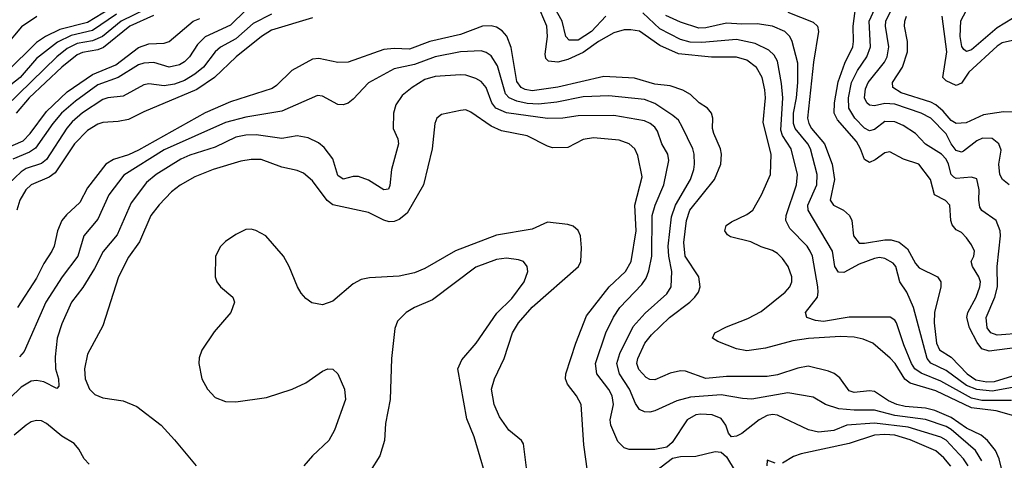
# Model space of a CAD drawing. Header units: inches. Extents: x 884549 to 1028252, y 526810 to 653624.
# Tile 613 of 656: x 964464 to 968318, y 562192 to 563916. Entities that reach past the tile are written whole.
import ezdxf

# ---------------------------------------------------------------- set-up
doc = ezdxf.new("R2010")
doc.units = ezdxf.units.IN
doc.header["$MEASUREMENT"] = 0
doc.layers.add('A9566', color=7, linetype='Continuous')

msp = doc.modelspace()

# ---------------------------------------------------------------- linework, layer by layer
at = {"layer": 'A9566', "color": 5}
for points, elevation in [([(968336.8, 563270), (968310.7, 563290.7), (968300.6, 563310), (968296.9, 563350), (968305, 563405), (968296.2, 563430), (968270, 563451.4), (968232, 563452), (968210, 563441.4), (968158.4, 563401.6), (968150, 563397.6), (968130, 563403.8), (968109.9, 563430), (968089.9, 563469.9), (968030, 563531.2), (967992.8, 563550), (967890, 563584.8), (967850, 563588.5), (967810, 563579.4), (967790, 563581.1), (967779.4, 563590), (967771, 563610), (967774.5, 563645.5), (967784.9, 563670), (967848.6, 563750), (967859.2, 563770), (967866.1, 563810), (967853.1, 563890), (967854.6, 563910), (967912.2, 564030)], 2640), ([(968409.9, 562349.9), (968285.3, 562385.3), (968190, 562397), (968050, 562464.2), (967950, 562494.3), (967929, 562509), (967890.9, 562570.9), (967871.5, 562591.5), (967803.2, 562650), (967765.8, 562665.8), (967730, 562673.8), (967676.7, 562676.7), (967552.1, 562667.9), (967490, 562658.7), (967383.1, 562630), (967310, 562619.7), (967270, 562628), (967196.4, 562656.4), (967175.5, 562670), (967185.3, 562690), (967230, 562714.3), (967313.6, 562746.4), (967366.4, 562773.6), (967459.8, 562850), (967478.4, 562870), (967486.1, 562890), (967486.2, 562910), (967471.7, 562950), (967450, 562981.9), (967430, 563000.8), (967410, 563013.1), (967366.9, 563026.9), (967326.4, 563046.4), (967246.4, 563066.4), (967234.3, 563074.3), (967223.7, 563090), (967229.9, 563110), (967250, 563125.3), (967310, 563153), (967334.2, 563170), (967367.9, 563230), (967403.1, 563310), (967405, 563390), (967374.1, 563514.1), (967383.2, 563610), (967381.2, 563641.2), (967369.9, 563689.9), (967348.4, 563728.4), (967310, 563757.4), (967270, 563769.9), (967171.3, 563768.7), (967042.1, 563782.1), (966970, 563815.4), (966890, 563870.9), (966855.7, 563875.7), (966830, 563875.6), (966790, 563864.5), (966730, 563830), (966670, 563787.4), (966610, 563760.3), (966570, 563749.7), (966533.9, 563753.9), (966524, 563764), (966520.4, 563780.4), (966529.9, 563850), (966526.9, 563890), (966490, 563979.2)], 2780), ([(966758.1, 563930), (966702.4, 563870), (966650, 563835.3), (966615.2, 563835.2), (966601.9, 563850), (966588.1, 563910), (966554.1, 563970)], 2760), ([(968370, 562633.5), (968258.6, 562618.6), (968230, 562627.4), (968212.2, 562652.2), (968182.2, 562710), (968170.7, 562750), (968174.6, 562770), (968208.1, 562830), (968222.1, 562870), (968224, 562890), (968218.7, 562910), (968193, 562950), (968188.5, 562970), (968198.8, 562990), (968201.7, 563010), (968190, 563035), (968170, 563061.8), (968150, 563082.8), (968130, 563093.8), (968113.2, 563113.2), (968107.9, 563130), (968104.9, 563190), (968088.1, 563208.1), (968044.2, 563230), (968028.5, 563290), (967983.8, 563350), (967923.5, 563370), (967870, 563399), (967850, 563395.4), (967812.5, 563367.5), (967790, 563357.3), (967770, 563368.8), (967755.2, 563410), (967738.8, 563438.8), (967664.5, 563524.5), (967651.9, 563550), (967652.7, 563590), (967667, 563673), (967694, 563746), (967724.6, 563810), (967728, 563830), (967726.1, 563890), (967737.3, 563970)], 2680), ([(968390, 562689.7), (968290, 562681.7), (968265.3, 562690), (968251.2, 562710), (968247, 562750), (968280.9, 562830), (968291.4, 562870), (968289.4, 562950), (968303, 563070), (968301.7, 563090), (968285.6, 563130), (968230, 563168.7), (968222.1, 563182.1), (968217.8, 563210), (968219.6, 563250), (968210, 563293.6), (968190, 563299.3), (968130, 563295), (968120.2, 563300.2), (968109.9, 563309.9), (968099.8, 563350), (968090, 563369.9), (968071.4, 563390), (968009, 563429), (967970.5, 563470), (967922.4, 563502.4), (967890, 563516.3), (967850, 563517.7), (967810, 563485.6), (967790, 563481.6), (967770, 563492), (967732.3, 563530), (967709.3, 563570), (967707.4, 563610), (967719.4, 563670), (967742.6, 563717.4), (967779.2, 563770), (967793.6, 563810), (967788.4, 563910), (967824.9, 563990)], 2660), ([(965450, 563937), (965378.6, 563901.4), (965310, 563841.6), (965250, 563808.6), (965230, 563790), (965183.6, 563730), (965150, 563702.1), (965110, 563677.5), (965070, 563663.9), (965030, 563657.2), (964970, 563664.9), (964950, 563661.3), (964870, 563617.1), (964810, 563610.3), (964790, 563603.9), (964710, 563551.3), (964670, 563516.3), (964648.8, 563491.2), (964570, 563369.1), (964550, 563353.6), (964490, 563333.5), (964470, 563320.7), (964396.3, 563250)], 2760), ([(964961.1, 563958.9), (964861, 563910), (964788.5, 563850), (964750, 563832.8), (964690, 563823.2), (964650, 563803.1), (964609.7, 563770.3), (964410, 563576.3)], 2660), ([(964819.7, 563960.3), (964730, 563904.9), (964621.9, 563878.1), (964565.2, 563850), (964530, 563827), (964412.6, 563710)], 2620), ([(964842.7, 563937.2), (964750, 563874.1), (964666.2, 563853.8), (964612.3, 563827.7), (964530, 563763.4), (964466.7, 563690), (964430, 563660.4)], 2640), ([(965350, 563952.5), (965290, 563894.5), (965190, 563848.4), (965160.8, 563819.2), (965129.6, 563770), (965110, 563750.9), (965090, 563739.3), (965050, 563730.3), (964990, 563748.3), (964950, 563746.2), (964930, 563738.8), (964850, 563689.9), (964770, 563660.4), (964683.1, 563596.9), (964628, 563550), (964594, 563510), (964526.5, 563413.5), (964502.7, 563397.3), (964438.1, 563370)], 2740), ([(964987.8, 563932.2), (964895.5, 563890), (964792.6, 563807.4), (964770, 563798.5), (964710, 563787), (964690, 563777.8), (964630, 563730.2), (964502.1, 563610), (964450.3, 563550)], 2680), ([(968345.9, 562425.9), (968230, 562426.5), (968190, 562434.9), (968070, 562501), (967992.8, 562532.8), (967967.2, 562550), (967955, 562570), (967924, 562644), (967895.3, 562730), (967890, 562740.3), (967871.5, 562751.5), (967710, 562751.8), (967610, 562734.8), (967578.4, 562738.4), (967544.7, 562750), (967539.7, 562770), (967586.1, 562830), (967589.9, 562850), (967587.6, 562870), (967566.9, 562990), (967558.3, 563010), (967545.9, 563030), (967478.7, 563098.7), (967462.8, 563130), (967463.6, 563150), (967504.2, 563270), (967508.8, 563310), (967483.4, 563410), (967450, 563462.8), (967443.2, 563483.2), (967450.6, 563610.6), (967446.1, 563666.1), (967430, 563754), (967416.8, 563776.8), (967396.6, 563796.6), (967343.1, 563823.1), (967270, 563838.5), (967133.9, 563826.1), (967088.4, 563828.4), (967050, 563838.8), (966970, 563880.1), (966903, 563943)], 2760), ([(968350, 562476.4), (968270, 562462.6), (968210, 562469), (968170, 562484.8), (968090, 562543.8), (968030, 562572.3), (968015.9, 562590), (967962.5, 562790), (967936.2, 562850), (967908.5, 562890), (967893, 562950), (967883.2, 562963.2), (967850, 562981.1), (967830, 562984.8), (967810, 562981.8), (967750, 562959.2), (967690, 562926.5), (967668.6, 562928.6), (967654.6, 562950), (967645.6, 563010), (967550.3, 563170), (967548.7, 563190), (967583.5, 563270), (967585.7, 563310), (967559, 563410), (967548.6, 563430), (967498.8, 563490), (967492.4, 563510), (967493.3, 563550), (967504.8, 563610), (967510.2, 563669.8), (967510, 563746), (967487.2, 563830), (967478.5, 563850), (967458.5, 563870), (967410.5, 563890.5), (967350, 563899.6), (967290, 563897.9), (967230, 563902.4), (967150, 563883.8), (967122.7, 563882.7), (967050, 563906.2), (966992.6, 563932.6)], 2740), ([(967470, 563945.1), (967570, 563905.8), (967587.2, 563890), (967590.9, 563870), (967571.2, 563750), (967548.1, 563530), (967552.3, 563510), (967563.2, 563490), (967614.7, 563430), (967644.3, 563350), (967652.9, 563290), (967636.3, 563210), (967649, 563190), (967688.1, 563170), (967711.9, 563150), (967721.1, 563130), (967727.9, 563070), (967750, 563041.8), (967770, 563041.4), (967850, 563055), (967874.4, 563054.4), (967905.9, 563045.9), (967939.4, 563019.4), (967970, 562961.3), (967985.1, 562945.1), (968055.7, 562910), (968069.8, 562890), (968069.9, 562870), (968045.2, 562770), (968043.9, 562730), (968052.8, 562650), (968064.2, 562624.2), (968110, 562595), (968172.6, 562530), (968207, 562507), (968250, 562498.3), (968279.2, 562500.8), (968367.6, 562527.6)], 2720), ([(968354.3, 563554.3), (968314.9, 563554.9), (968237, 563543), (968167.9, 563512.1), (968130, 563509.2), (968110, 563521.7), (968078.4, 563558.4), (968050, 563582.1), (968030, 563592.7), (967914.4, 563630), (967882.1, 563650), (967879.7, 563670), (967919.9, 563730), (967939.5, 563790), (967939.5, 563830), (967927.6, 563890), (967928.7, 563910), (967934.9, 563930)], 2620), ([(968390, 563843.6), (968310, 563825.5), (968290, 563812.7), (968179.6, 563710), (968150, 563667.2), (968130, 563658.5), (968090, 563676.7), (968077.1, 563690), (968092.6, 563790), (968074.6, 563930)], 2580), ([(968350, 563920.8), (968290, 563884.5), (968190, 563798.2), (968170, 563792), (968159.6, 563799.6), (968151.4, 563811.4), (968145.6, 563850), (968148, 563912), (968167.9, 563950)], 2560), ([(964408.7, 563411.3), (964477.9, 563442.1), (964505.9, 563470), (964570, 563557.3), (964650, 563633.1), (964750, 563701.5), (964840.4, 563739.6), (964930, 563807.3), (964970, 563821.1), (965030, 563823.4), (965049.2, 563830.8), (965144, 563910), (965170, 563919.9)], 2720), ([(964531.9, 563928.1), (964471.9, 563888.1), (964410, 563815.5)], 2580), ([(965610, 563922.6), (965450, 563875.2), (965410.3, 563849.7), (965311.8, 563770), (965226.9, 563690), (965157.3, 563642.7), (964950, 563555.2), (964890, 563524.9), (964850, 563517.3), (964790, 563514), (964770, 563507.1), (964730, 563482.5), (964679.2, 563430), (964603.2, 563316.8), (964580.1, 563299.9), (964510, 563270.3), (964488.6, 563250), (964464.6, 563210), (964452.7, 563170)], 2780), ([(968309.9, 562150), (968298.2, 562198.2), (968283.1, 562230), (968251.8, 562270), (968226.7, 562290), (968170, 562318), (968110, 562360), (968046.3, 562386.3), (968010, 562395.8), (967930, 562402.3), (967897.3, 562410), (967864.8, 562424.8), (967810, 562461.7), (967790, 562463.6), (967730, 562456.9), (967710, 562464), (967674.5, 562514.5), (967652, 562532), (967630, 562540.8), (967550, 562560.1), (967510, 562553), (967430, 562526.4), (967390, 562520.3), (967230, 562520.4), (967150, 562512.2), (967070, 562541.2), (967050, 562541.5), (967010, 562532.5), (966950, 562506.8), (966930, 562507.4), (966915.6, 562515.6), (966887.3, 562547.3), (966880.1, 562570), (966883.6, 562590), (966911, 562650), (966936.7, 562683.3), (967007.3, 562750), (967087, 562810), (967107, 562830), (967121.4, 562850), (967127.5, 562870), (967122.2, 562910), (967068.2, 562990), (967064.2, 563044.2), (967073.5, 563130), (967087.4, 563170), (967184, 563290), (967207.8, 563350), (967211.3, 563390), (967207.2, 563410), (967180.4, 563470), (967176, 563490), (967177.5, 563530), (967172.4, 563550), (967155.9, 563570), (967124.1, 563590), (967090, 563622.8), (967059.5, 563639.5), (967010, 563657.2), (966950, 563663.1), (966870, 563687.5), (966750, 563693.4), (966570, 563651.4), (966470, 563637.4), (966442.3, 563642.3), (966426.4, 563650), (966410, 563673.5), (966387.3, 563807.3), (966371.1, 563851.1), (966352.5, 563872.5), (966330, 563886.7), (966310, 563891.8), (966276.3, 563890), (966190, 563857.7), (966070, 563830.5), (965990, 563800.1), (965930, 563803.7), (965890, 563799.9), (965750, 563749.9), (965710, 563748.1), (965635.4, 563764.6), (965610, 563761.4), (965530, 563717.1), (965470, 563658.3), (965452.9, 563647.1), (965290, 563594.7), (965190, 563552), (964930, 563405.9), (964890, 563386.9), (964831.4, 563368.6), (964801.2, 563350), (964730, 563258.1), (964699.9, 563200.1), (964647.8, 563152.2), (964630, 563129.8), (964612.1, 563090), (964599.8, 563030), (964590.7, 563010), (964558.6, 562961.4), (964530, 562904.8), (964456.2, 562790)], 2820), ([(968230, 562190), (968205, 562230), (968110, 562312.7), (968090, 562324.3), (968010, 562351.8), (967890, 562367.7), (967810, 562388.2), (967730, 562388.1), (967670, 562393.8), (967617.4, 562410), (967570, 562438.3), (967470, 562456.2), (967330, 562431.3), (967293.2, 562433.2), (967210, 562448.4), (967090, 562439.1), (967035.9, 562424.1), (966950, 562384.8), (966930, 562379.8), (966910, 562381.1), (966890.5, 562390.5), (966873.9, 562413.9), (966850.4, 562470), (966811.5, 562530), (966801.2, 562570), (966812.5, 562610), (966865.2, 562714.8), (966912.9, 562767.1), (966997.3, 562842.7), (967013.4, 562870), (967016.7, 562930), (967004.3, 562990), (967001.8, 563030), (967015, 563145), (967031, 563190), (967089.9, 563290), (967103.2, 563330), (967105.2, 563350), (967104.4, 563390), (967098.5, 563410), (967057.3, 563497.3), (967042.4, 563522.4), (967020.9, 563540.9), (966950, 563588), (966910, 563604.2), (966770, 563618), (966670, 563614.4), (966566.5, 563593.5), (966494.4, 563585.6), (966450, 563587.8), (966410, 563596.5), (966379.9, 563610), (966366.1, 563626.1), (966334.9, 563734.9), (966310, 563774.4), (966290, 563787.6), (966270, 563793.5), (966190, 563789.5), (966090, 563771), (966010, 563740.3), (965930, 563723.8), (965830, 563669.2), (965770, 563605.2), (965750, 563589.8), (965730, 563582.4), (965710, 563584.5), (965650, 563616.1), (965630, 563618.7), (965490, 563557.6), (965350, 563534.7), (965270, 563513.1), (965030, 563407.2), (964872.5, 563307.5), (964813.2, 563230), (964770, 563135.7), (964715.9, 563070), (964691.7, 562990), (964630.7, 562910), (964566.3, 562810), (964482.6, 562617.4), (964463.5, 562596.5)], 2840), ([(968176.6, 562170), (968158.2, 562198.2), (968090, 562271.2), (968070, 562282.1), (967941.5, 562321.5), (967810, 562336.8), (967701.6, 562330), (967650, 562308.6), (967590, 562302.5), (967551, 562311), (967430, 562368.1), (967410, 562371.5), (967390, 562367.4), (967357.8, 562350), (967290, 562296.2), (967270, 562286.2), (967250, 562283.6), (967238.2, 562298.2), (967228.2, 562330), (967210, 562355.4), (967174.5, 562370), (967130, 562372.3), (967110, 562369.2), (967077.1, 562350), (967018.6, 562261.4), (966997.2, 562242.8), (966950, 562233.7), (966850, 562234.2), (966830, 562240.4), (966805.6, 562265.6), (966778.4, 562330), (966775.4, 562350), (966788.7, 562410), (966783.5, 562443.5), (966770, 562468.4), (966722.9, 562530), (966717.4, 562570), (966758.3, 562690), (966787.8, 562752.2), (966813.5, 562790), (966899.6, 562880.4), (966915.8, 562904.2), (966927.2, 562932.8), (966938, 562990), (966939.4, 563150), (966951.1, 563190), (966985.1, 563270), (967005.4, 563365.4), (967001.1, 563390), (966977.8, 563430), (966960.2, 563480.2), (966950, 563495.8), (966932.2, 563510), (966910, 563520.2), (966790, 563540.8), (966650, 563539.4), (966590, 563531), (966530.1, 563529.9), (966370, 563551.9), (966328.2, 563570), (966312.8, 563590), (966290, 563650.6), (966270, 563673.6), (966250, 563685.3), (966210, 563698.5), (966190, 563699.9), (966090, 563693.7), (966050, 563681.5), (966000.2, 563650), (965961.3, 563618.7), (965936.9, 563583.1), (965927.1, 563550), (965926, 563490), (965943.8, 563450), (965947.1, 563430), (965919, 563330), (965913.4, 563266.6), (965907.4, 563252.6), (965890, 563249.8), (965830, 563287.6), (965790, 563302.2), (965770, 563302.2), (965730, 563291.7), (965710, 563305.6), (965690, 563371.2), (965656.1, 563416.1), (965633.5, 563433.5), (965593.6, 563453.6), (965550, 563461.3), (965490, 563451.1), (965390, 563465.2), (965350, 563463.6), (965310, 563455.6), (965230, 563417.4), (965130, 563385.8), (965095.2, 563370), (964999, 563310), (964961.1, 563278.9), (964900.1, 563199.9), (964846, 563074), (964791.7, 563008.3), (964757.9, 562942.1), (964712.2, 562867.8), (964666.9, 562810), (964630, 562726), (964611.6, 562670), (964602.7, 562597.3), (964604.4, 562550), (964616.6, 562510), (964617.4, 562482.6), (964610, 562473.3), (964558.5, 562498.5), (964530, 562504.1), (964510, 562501), (964470, 562478), (964425.4, 562434.6)], 2860), ([(966686.2, 562150), (966672.7, 562252.7), (966661.5, 562410), (966643.5, 562443.5), (966608.1, 562490), (966601, 562510), (966602.4, 562530), (966640.4, 562650), (966683.2, 562756.8), (966770.9, 562870), (966835.2, 562930), (966857.5, 562970), (966877.7, 563090), (966872.4, 563190), (966900.9, 563300.9), (966883.9, 563383.9), (966872.3, 563410), (966849.9, 563429.9), (966810, 563444.3), (966710, 563453.5), (966670, 563447.1), (966610, 563415.4), (966550, 563414.9), (966530, 563420.6), (966450, 563460.9), (966350, 563480.6), (966310, 563499.9), (966230, 563554.6), (966210, 563562.6), (966190, 563561), (966115, 563545), (966096.5, 563530), (966089.3, 563510), (966079.1, 563410), (966044.2, 563270), (965980.6, 563159.4), (965950, 563133.5), (965930, 563126.2), (965910, 563125.5), (965890, 563132), (965830, 563161.9), (965690, 563191.7), (965668.2, 563208.2), (965610, 563285.8), (965575.2, 563315.2), (965550, 563326.1), (965490, 563339), (965410, 563368.3), (965370, 563368.8), (965330, 563362.7), (965222.3, 563330), (965150, 563300.7), (965092, 563268), (965058, 563242), (965010, 563191.9), (964978.1, 563150), (964933.9, 563046.1), (964890, 562986.8), (964850.9, 562910), (964790, 562718.4), (964730, 562607), (964718.4, 562550), (964720.7, 562510), (964738, 562470), (964758, 562450), (964790, 562436.6), (964870, 562425), (964923, 562403), (965018.4, 562330), (965070, 562272.4), (965154.9, 562170)], 2880), ([(966454.3, 562110), (966436.4, 562256.4), (966428.5, 562270), (966378.6, 562310), (966342.4, 562362.4), (966320.8, 562410), (966311.1, 562470), (966322.2, 562510), (966359.9, 562590), (966393.7, 562690), (966416.3, 562730), (966470, 562791.3), (966651.1, 562950), (966659.9, 562970), (966663.7, 563023.7), (966658.7, 563070), (966650, 563091.5), (966630, 563108.2), (966610, 563114.7), (966530, 563123.1), (966470, 563096.3), (966330, 563073.2), (966170, 563011.4), (966050, 562942.2), (966010, 562926), (965950, 562912.9), (965833.6, 562906.4), (965801.3, 562898.7), (965770, 562882.7), (965690, 562815.1), (965650, 562800.4), (965608.1, 562808.1), (965584.4, 562824.4), (965565.7, 562845.7), (965551.1, 562870), (965519.1, 562950), (965496.4, 562990), (965427.6, 563070), (965388.8, 563091.2), (965370, 563096.8), (965350, 563094.5), (965310, 563075.3), (965270, 563047.7), (965250, 563028.6), (965230.9, 562990), (965228.9, 562910), (965235.8, 562890), (965250, 562870.5), (965298.8, 562830), (965304.9, 562810), (965290.6, 562770), (965225.7, 562694.3), (965176.9, 562623.1), (965166.7, 562593.3), (965165.5, 562570), (965177.7, 562510), (965199.4, 562470), (965230, 562437), (965270, 562421.4), (965310, 562420.4), (965430, 562437.4), (965530.3, 562469.7), (965584.9, 562495.1), (965650, 562541.1), (965670, 562550.4), (965690, 562548), (965710, 562530.6), (965735.6, 562470), (965739, 562430), (965696.3, 562310), (965674.2, 562270), (965610, 562209.3), (965576.9, 562170)], 2920), ([(966306.6, 562066.6), (966243.3, 562283.3), (966214.2, 562354.2), (966178.8, 562550), (966194.7, 562585.3), (966251.2, 562650), (966332.1, 562767.9), (966390, 562825.3), (966438.2, 562890), (966453.3, 562930), (966451.1, 562950), (966436.2, 562970), (966416.9, 562976.9), (966370, 562982.2), (966330, 562977.9), (966250, 562947.8), (966079.7, 562820.3), (966010, 562789.8), (965977, 562770), (965943.5, 562736.5), (965932.3, 562707.7), (965919.1, 562590), (965914.2, 562430), (965895.5, 562335.5), (965891.9, 562270), (965873.6, 562210), (965836.5, 562150)], 2940), ([(964737, 562177), (964717.3, 562197.3), (964695.8, 562235.8), (964677.4, 562257.4), (964630, 562286.2), (964570, 562335.7), (964550, 562346.6), (964530, 562348.1), (964510, 562342.5), (964490, 562329.8), (964443.2, 562290)], 2880), ([(968108.8, 562168.8), (968081.7, 562201.7), (968049.4, 562229.4), (967950, 562272.6), (967890, 562290.4), (967850, 562293), (967810.3, 562289.7), (967710, 562257.5), (967523.2, 562216.8), (967493.4, 562206.6), (967450, 562181)], 2880), ([(966952.8, 562150), (967019.4, 562200.6), (967050, 562206.7), (967110, 562207.6), (967186.1, 562226.1), (967210, 562223.7), (967230, 562206), (967264.1, 562150)], 2860), ([(967420.5, 562180.5), (967390, 562192.7), (967388.5, 562170)], 2880)]:
    msp.add_lwpolyline(points, dxfattribs=dict(at, elevation=elevation))

doc.saveas('drawing.dxf')
